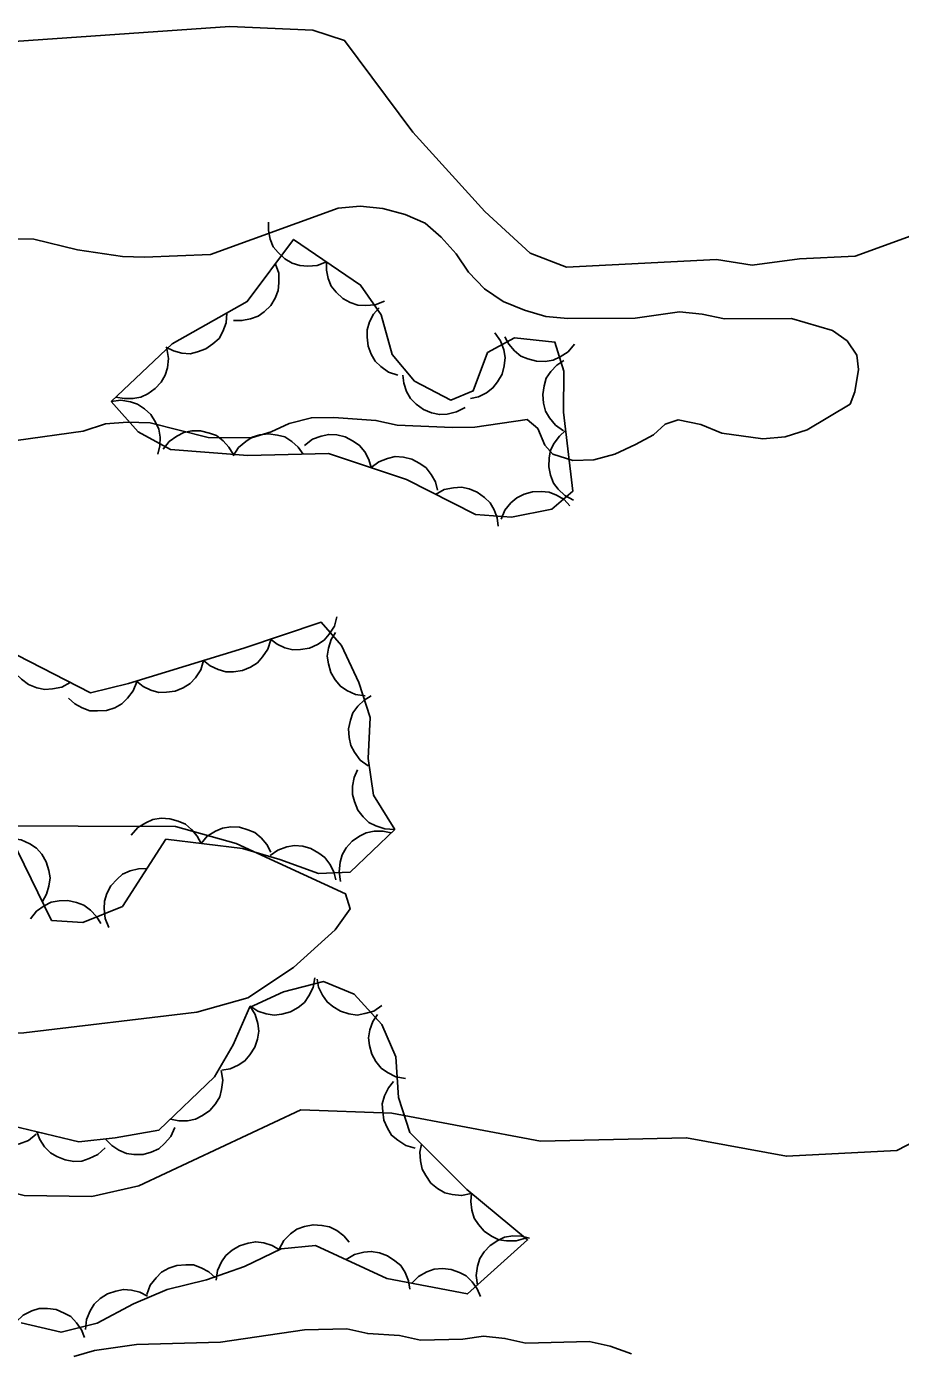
# Model space of a CAD drawing. Extents: x 336540 to 340074, y 5572036 to 5573747.
# Drawn here: x 337530.9 to 337568.3, y 5573493.1 to 5573549.9 of the extents above; entities that cross this region are included whole.
import ezdxf

# ---------------------------------------------------------------- set-up
doc = ezdxf.new("R2010")
doc.units = 0
for name, color, linetype in [('Niveau 1', 7, 'Continuous'), ('Niveau 2', 7, 'Continuous'), ('Niveau 44', 7, 'Continuous')]:
    doc.layers.add(name, color=color, linetype=linetype)

msp = doc.modelspace()

# ---------------------------------------------------------------- linework, layer by layer
at = {"layer": 'Niveau 1'}
for points in [[(337527.88, 5573540.8), (337531.25, 5573540.76), (337533.12, 5573540.3), (337535.04, 5573540.01), (337535.99, 5573539.98), (337538.8, 5573540.1), (337544.26, 5573542.08), (337545.21, 5573542.16), (337546.17, 5573542.07)], [(337546.17, 5573542.07), (337547.13, 5573541.81), (337547.99, 5573541.44), (337548.67, 5573540.84), (337549.31, 5573540.12), (337549.83, 5573539.34), (337550.52, 5573538.63), (337551.32, 5573538.08), (337552.23, 5573537.71), (337553.14, 5573537.45), (337554.09, 5573537.36), (337556.96, 5573537.37), (337558.86, 5573537.64), (337559.82, 5573537.55), (337560.78, 5573537.35), (337563.65, 5573537.36), (337565.4, 5573536.84), (337566.03, 5573536.4), (337566.44, 5573535.79), (337566.51, 5573535.18), (337566.36, 5573534.22), (337566.15, 5573533.7), (337564.32, 5573532.59), (337563.37, 5573532.29), (337562.42, 5573532.21), (337560.67, 5573532.45), (337559.77, 5573532.82), (337558.8, 5573533.03), (337558.25, 5573532.84), (337557.75, 5573532.38), (337556.98, 5573531.97), (337556.09, 5573531.56), (337555.19, 5573531.31), (337554.29, 5573531.29), (337553.44, 5573531.55), (337553.1, 5573531.94), (337552.8, 5573532.66), (337552.34, 5573533.04), (337550.1, 5573532.71), (337549.15, 5573532.69), (337546.78, 5573532.8), (337545.88, 5573533), (337544.08, 5573533.13), (337543.12, 5573533.11), (337542.17, 5573532.86), (337541.4, 5573532.51), (337540.56, 5573532.26), (337538.7, 5573532.27), (337536.22, 5573532.89), (337535.26, 5573532.92), (337534.31, 5573532.85), (337533.36, 5573532.54), (337530.5, 5573532.14)]]:
    msp.add_lwpolyline(points, dxfattribs=at)
at = {"layer": 'Niveau 2'}
for points in [[(337570.18, 5573541.41), (337566.37, 5573540.02), (337563.99, 5573539.91), (337561.97, 5573539.64), (337560.44, 5573539.89), (337554.03, 5573539.56), (337552.47, 5573540.16), (337550.53, 5573541.93), (337547.46, 5573545.33), (337544.54, 5573549.25), (337543.18, 5573549.69), (337539.63, 5573549.85), (337530, 5573549.18)], [(337481.04, 5573520.53), (337494.81, 5573519.03), (337495.86, 5573518.58), (337505.24, 5573517.18), (337510.98, 5573517.49), (337520.72, 5573515.96), (337524.79, 5573515.67), (337537.31, 5573515.62), (337539.9, 5573514.9), (337544.58, 5573512.75), (337544.78, 5573512.1), (337544.14, 5573511.21), (337542.36, 5573509.6), (337540.4, 5573508.29), (337538.22, 5573507.68), (337530.83, 5573506.8), (337526.1, 5573506.72), (337515.4, 5573507.19), (337510.68, 5573506.94), (337503.72, 5573507.28), (337498.27, 5573507.99), (337492.5, 5573508.22), (337487.45, 5573507.79), (337481.16, 5573508.31)], [(337571.46, 5573503.47), (337568.15, 5573501.76), (337563.43, 5573501.52), (337559.16, 5573502.31), (337552.91, 5573502.17), (337546.56, 5573503.36), (337542.67, 5573503.51), (337535.74, 5573500.26), (337533.73, 5573499.8), (337530.84, 5573499.84), (337526.89, 5573500.82), (337523.79, 5573502.01), (337521.4, 5573502.42), (337513.8, 5573502.03), (337511.81, 5573501.39), (337509.29, 5573501.27), (337501.99, 5573501.58), (337497.88, 5573502.21), (337491.78, 5573502.41), (337485.2, 5573501.89)], [(337532.96, 5573492.96), (337533.85, 5573493.21), (337535.64, 5573493.47), (337539.24, 5573493.56), (337542.83, 5573494.09), (337544.63, 5573494.13), (337545.53, 5573493.93), (337546.88, 5573493.85), (337547.79, 5573493.65), (337549.59, 5573493.69), (337550.48, 5573493.82), (337551.39, 5573493.73), (337552.29, 5573493.53), (337554.99, 5573493.59), (337555.89, 5573493.39), (337556.8, 5573493.07)]]:
    msp.add_lwpolyline(points, dxfattribs=at)
at = {"layer": 'Niveau 44'}
for points in [[(337543.76, 5573539.79), (337543.37, 5573539.63), (337542.96, 5573539.6), (337542.63, 5573539.62), (337542.3, 5573539.73), (337541.98, 5573539.91), (337541.7, 5573540.18), (337541.49, 5573540.43), (337541.36, 5573540.76), (337541.28, 5573541.12), (337541.28, 5573541.48)], [(337534.56, 5573533.81), (337535.71, 5573532.51), (337537.1, 5573531.75), (337540.4, 5573531.5), (337543.85, 5573531.59), (337547.18, 5573530.47), (337550.13, 5573528.97), (337551.68, 5573528.86), (337553.4, 5573529.2), (337554.29, 5573529.97), (337553.9, 5573533.35), (337553.91, 5573535.1), (337553.53, 5573536.35), (337551.8, 5573536.53), (337550.65, 5573535.9), (337550.04, 5573534.26), (337549.08, 5573533.87), (337547.53, 5573534.68), (337546.57, 5573535.82), (337546.1, 5573537.51), (337545.22, 5573538.79), (337542.36, 5573540.74), (337540.38, 5573538.08), (337537.17, 5573536.28), (337534.56, 5573533.81)], [(337541.58, 5573539.69), (337541.72, 5573539.3), (337541.73, 5573538.89), (337541.7, 5573538.56), (337541.57, 5573538.23), (337541.38, 5573537.92), (337541.1, 5573537.65), (337540.84, 5573537.46), (337540.51, 5573537.34), (337540.15, 5573537.27), (337539.79, 5573537.28)], [(337546.24, 5573538.1), (337545.85, 5573537.94), (337545.44, 5573537.91), (337545.11, 5573537.93), (337544.78, 5573538.04), (337544.46, 5573538.22), (337544.18, 5573538.49), (337543.97, 5573538.74), (337543.84, 5573539.07), (337543.76, 5573539.43), (337543.76, 5573539.79)], [(337539.51, 5573537.59), (337539.48, 5573537.18), (337539.33, 5573536.8), (337539.17, 5573536.51), (337538.91, 5573536.27), (337538.61, 5573536.06), (337538.25, 5573535.93), (337537.93, 5573535.85), (337537.58, 5573535.88), (337537.22, 5573535.97), (337536.9, 5573536.13)], [(337546.82, 5573534.93), (337546.42, 5573535.06), (337546.09, 5573535.3), (337545.85, 5573535.53), (337545.67, 5573535.83), (337545.54, 5573536.18), (337545.5, 5573536.56), (337545.5, 5573536.88), (337545.61, 5573537.22), (337545.78, 5573537.55), (337546.01, 5573537.82)], [(337550.96, 5573536.74), (337551.21, 5573536.4), (337551.34, 5573536.02), (337551.4, 5573535.69), (337551.36, 5573535.34), (337551.27, 5573534.98), (337551.07, 5573534.65), (337550.88, 5573534.39), (337550.6, 5573534.18), (337550.27, 5573534.01), (337549.92, 5573533.93)], [(337554.37, 5573536.26), (337554.1, 5573535.94), (337553.76, 5573535.72), (337553.46, 5573535.58), (337553.12, 5573535.52), (337552.75, 5573535.53), (337552.38, 5573535.63), (337552.07, 5573535.75), (337551.8, 5573535.98), (337551.56, 5573536.26), (337551.39, 5573536.57)], [(337536.94, 5573536.07), (337537.01, 5573535.65), (337536.96, 5573535.25), (337536.87, 5573534.93), (337536.69, 5573534.63), (337536.44, 5573534.36), (337536.12, 5573534.14), (337535.83, 5573533.99), (337535.49, 5573533.93), (337535.12, 5573533.93), (337534.76, 5573534)], [(337553.9, 5573532.56), (337553.55, 5573532.8), (337553.3, 5573533.11), (337553.13, 5573533.4), (337553.04, 5573533.74), (337553.01, 5573534.11), (337553.07, 5573534.48), (337553.16, 5573534.8), (337553.36, 5573535.09), (337553.61, 5573535.36), (337553.91, 5573535.56)], [(337549.69, 5573533.55), (337549.32, 5573533.36), (337548.92, 5573533.27), (337548.59, 5573533.25), (337548.25, 5573533.33), (337547.91, 5573533.47), (337547.6, 5573533.7), (337547.36, 5573533.93), (337547.19, 5573534.24), (337547.07, 5573534.59), (337547.03, 5573534.94)], [(337534.56, 5573533.81), (337534.97, 5573533.86), (337535.38, 5573533.8), (337535.69, 5573533.7), (337535.98, 5573533.5), (337536.25, 5573533.25), (337536.45, 5573532.92), (337536.6, 5573532.63), (337536.65, 5573532.28), (337536.64, 5573531.91), (337536.55, 5573531.56)], [(337536.78, 5573531.77), (337537.04, 5573532.1), (337537.37, 5573532.33), (337537.67, 5573532.48), (337538.01, 5573532.55), (337538.38, 5573532.55), (337538.76, 5573532.46), (337539.06, 5573532.35), (337539.34, 5573532.13), (337539.59, 5573531.86), (337539.77, 5573531.55)], [(337554.33, 5573529.59), (337553.96, 5573529.78), (337553.67, 5573530.06), (337553.47, 5573530.32), (337553.34, 5573530.65), (337553.27, 5573531.01), (337553.29, 5573531.4), (337553.34, 5573531.72), (337553.5, 5573532.03), (337553.72, 5573532.33), (337553.99, 5573532.57)], [(337539.77, 5573531.48), (337540, 5573531.84), (337540.31, 5573532.1), (337540.58, 5573532.28), (337540.92, 5573532.38), (337541.29, 5573532.42), (337541.67, 5573532.37), (337541.98, 5573532.29), (337542.28, 5573532.1), (337542.56, 5573531.85), (337542.77, 5573531.56)], [(337542.83, 5573531.93), (337543.16, 5573532.19), (337543.54, 5573532.33), (337543.86, 5573532.4), (337544.21, 5573532.38), (337544.57, 5573532.29), (337544.91, 5573532.11), (337545.18, 5573531.93), (337545.4, 5573531.65), (337545.57, 5573531.32), (337545.67, 5573530.98)], [(337545.67, 5573530.98), (337546, 5573531.23), (337546.38, 5573531.37), (337546.7, 5573531.45), (337547.06, 5573531.42), (337547.41, 5573531.34), (337547.75, 5573531.16), (337548.02, 5573530.97), (337548.24, 5573530.69), (337548.42, 5573530.37), (337548.51, 5573530.02)], [(337548.43, 5573529.83), (337548.8, 5573530.04), (337549.2, 5573530.12), (337549.53, 5573530.15), (337549.87, 5573530.07), (337550.21, 5573529.93), (337550.52, 5573529.7), (337550.76, 5573529.48), (337550.93, 5573529.18), (337551.06, 5573528.83), (337551.11, 5573528.47)], [(337551.23, 5573528.77), (337551.39, 5573529.16), (337551.65, 5573529.47), (337551.9, 5573529.69), (337552.21, 5573529.85), (337552.57, 5573529.95), (337552.95, 5573529.96), (337553.28, 5573529.93), (337553.6, 5573529.8), (337553.92, 5573529.61), (337554.17, 5573529.35)], [(337544.21, 5573524.6), (337544.1, 5573524.2), (337543.88, 5573523.85), (337543.67, 5573523.6), (337543.38, 5573523.41), (337543.04, 5573523.26), (337542.66, 5573523.2), (337542.33, 5573523.18), (337541.99, 5573523.27), (337541.65, 5573523.42), (337541.37, 5573523.64)], [(337546.68, 5573515.5), (337545.77, 5573516.96), (337545.55, 5573518.54), (337545.63, 5573520.29), (337545.15, 5573521.78), (337544.41, 5573523.37), (337543.53, 5573524.37), (337540.23, 5573523.26), (337535.3, 5573521.74), (337533.68, 5573521.35), (337530.54, 5573522.96), (337529.25, 5573522.09), (337528.11, 5573521.09), (337529.22, 5573517.62), (337530.55, 5573514.59), (337532.01, 5573511.61), (337533.34, 5573511.52), (337535.04, 5573512.2), (337536.9, 5573515.08), (337540.18, 5573514.68), (337541.77, 5573514.22), (337543.42, 5573513.61), (337544.77, 5573513.67), (337546.68, 5573515.5)], [(337541.38, 5573523.61), (337541.26, 5573523.21), (337541.03, 5573522.88), (337540.81, 5573522.63), (337540.51, 5573522.44), (337540.17, 5573522.3), (337539.79, 5573522.25), (337539.46, 5573522.25), (337539.13, 5573522.34), (337538.79, 5573522.5), (337538.51, 5573522.73)], [(337545.42, 5573521.21), (337545, 5573521.27), (337544.64, 5573521.45), (337544.36, 5573521.63), (337544.14, 5573521.9), (337543.95, 5573522.22), (337543.85, 5573522.59), (337543.8, 5573522.92), (337543.85, 5573523.26), (337543.97, 5573523.62), (337544.15, 5573523.93)], [(337532.81, 5573521.79), (337532.45, 5573521.59), (337532.05, 5573521.51), (337531.72, 5573521.49), (337531.38, 5573521.56), (337531.03, 5573521.7), (337530.73, 5573521.93), (337530.49, 5573522.15), (337530.31, 5573522.46), (337530.19, 5573522.81), (337530.14, 5573523.16)], [(337538.51, 5573522.73), (337538.39, 5573522.33), (337538.16, 5573521.99), (337537.94, 5573521.74), (337537.64, 5573521.56), (337537.3, 5573521.42), (337536.92, 5573521.37), (337536.6, 5573521.36), (337536.26, 5573521.46), (337535.92, 5573521.62), (337535.64, 5573521.85)], [(337535.65, 5573521.82), (337535.5, 5573521.43), (337535.26, 5573521.11), (337535.02, 5573520.88), (337534.71, 5573520.71), (337534.36, 5573520.59), (337533.98, 5573520.57), (337533.65, 5573520.58), (337533.32, 5573520.7), (337533, 5573520.88), (337532.73, 5573521.12)], [(337545.54, 5573518.22), (337545.2, 5573518.47), (337544.96, 5573518.8), (337544.8, 5573519.09), (337544.73, 5573519.43), (337544.71, 5573519.8), (337544.79, 5573520.18), (337544.89, 5573520.49), (337545.1, 5573520.77), (337545.37, 5573521.03), (337545.67, 5573521.22)], [(337546.68, 5573515.5), (337546.26, 5573515.52), (337545.88, 5573515.65), (337545.58, 5573515.8), (337545.33, 5573516.04), (337545.11, 5573516.33), (337544.96, 5573516.69), (337544.87, 5573517), (337544.88, 5573517.35), (337544.95, 5573517.72), (337545.09, 5573518.05)], [(337535.42, 5573515.26), (337535.7, 5573515.58), (337536.04, 5573515.79), (337536.34, 5573515.93), (337536.69, 5573515.98), (337537.06, 5573515.96), (337537.43, 5573515.85), (337537.73, 5573515.73), (337538, 5573515.5), (337538.23, 5573515.22), (337538.4, 5573514.9)], [(337538.4, 5573514.9), (337538.67, 5573515.21), (337539.02, 5573515.43), (337539.32, 5573515.56), (337539.67, 5573515.61), (337540.04, 5573515.6), (337540.4, 5573515.49), (337540.7, 5573515.37), (337540.97, 5573515.14), (337541.21, 5573514.85), (337541.38, 5573514.53)], [(337530.3, 5573515.11), (337530.71, 5573515.05), (337531.08, 5573514.88), (337531.36, 5573514.7), (337531.59, 5573514.44), (337531.78, 5573514.12), (337531.89, 5573513.75), (337531.95, 5573513.43), (337531.9, 5573513.08), (337531.79, 5573512.73), (337531.62, 5573512.42)], [(337544.37, 5573513.28), (337544.3, 5573513.69), (337544.35, 5573514.1), (337544.43, 5573514.42), (337544.61, 5573514.72), (337544.86, 5573515), (337545.18, 5573515.21), (337545.46, 5573515.36), (337545.81, 5573515.43), (337546.18, 5573515.43), (337546.53, 5573515.36)], [(337541.35, 5573514.38), (337541.69, 5573514.62), (337542.07, 5573514.75), (337542.4, 5573514.81), (337542.75, 5573514.78), (337543.1, 5573514.68), (337543.44, 5573514.49), (337543.7, 5573514.3), (337543.91, 5573514.02), (337544.08, 5573513.69), (337544.16, 5573513.34)], [(337534.46, 5573511.31), (337534.3, 5573511.69), (337534.26, 5573512.1), (337534.27, 5573512.43), (337534.37, 5573512.76), (337534.55, 5573513.09), (337534.81, 5573513.37), (337535.05, 5573513.59), (337535.37, 5573513.73), (337535.73, 5573513.82), (337536.09, 5573513.83)], [(337531.11, 5573511.67), (337531.37, 5573512), (337531.7, 5573512.23), (337532, 5573512.39), (337532.34, 5573512.45), (337532.71, 5573512.46), (337533.08, 5573512.37), (337533.39, 5573512.26), (337533.67, 5573512.05), (337533.93, 5573511.78), (337534.11, 5573511.47)], [(337530.71, 5573494.39), (337532.42, 5573493.99), (337533.96, 5573494.38), (337535.51, 5573495.21), (337536.95, 5573495.82), (337538.64, 5573496.24), (337540.26, 5573496.8), (337541.83, 5573497.56), (337543.3, 5573497.7), (337546.35, 5573496.29), (337549.8, 5573495.63), (337552.36, 5573497.94), (337549.77, 5573500.1), (337547.33, 5573502.54), (337546.85, 5573504.03), (337546.73, 5573505.78), (337546.13, 5573507.15), (337544.95, 5573508.45), (337543.63, 5573508.99), (337541.93, 5573508.55), (337540.47, 5573507.89), (337539.77, 5573506.29), (337538.98, 5573504.92), (337536.6, 5573502.63), (337534.73, 5573502.31), (337533.18, 5573502.14), (337529.97, 5573502.9)], [(337543.26, 5573509.15), (337543.19, 5573508.74), (337543.01, 5573508.38), (337542.82, 5573508.1), (337542.55, 5573507.88), (337542.23, 5573507.7), (337541.86, 5573507.6), (337541.53, 5573507.55), (337541.19, 5573507.61), (337540.83, 5573507.73), (337540.53, 5573507.92)], [(337546.13, 5573507.97), (337545.79, 5573507.73), (337545.4, 5573507.62), (337545.07, 5573507.56), (337544.72, 5573507.61), (337544.37, 5573507.72), (337544.04, 5573507.92), (337543.79, 5573508.12), (337543.59, 5573508.41), (337543.43, 5573508.75), (337543.36, 5573509.1)], [(337540.49, 5573507.95), (337540.72, 5573507.59), (337540.83, 5573507.2), (337540.87, 5573506.87), (337540.82, 5573506.53), (337540.7, 5573506.18), (337540.49, 5573505.86), (337540.28, 5573505.6), (337539.99, 5573505.41), (337539.65, 5573505.26), (337539.29, 5573505.2)], [(337547.14, 5573504.84), (337546.73, 5573504.92), (337546.37, 5573505.1), (337546.1, 5573505.29), (337545.88, 5573505.57), (337545.7, 5573505.89), (337545.61, 5573506.26), (337545.56, 5573506.59), (337545.62, 5573506.93), (337545.75, 5573507.28), (337545.94, 5573507.59)], [(337539.26, 5573505.19), (337539.33, 5573504.78), (337539.28, 5573504.38), (337539.2, 5573504.06), (337539.02, 5573503.76), (337538.77, 5573503.48), (337538.46, 5573503.26), (337538.17, 5573503.11), (337537.82, 5573503.04), (337537.45, 5573503.04), (337537.1, 5573503.11)], [(337547.55, 5573501.87), (337547.15, 5573501.98), (337546.81, 5573502.21), (337546.55, 5573502.42), (337546.37, 5573502.72), (337546.22, 5573503.06), (337546.17, 5573503.44), (337546.15, 5573503.76), (337546.25, 5573504.1), (337546.41, 5573504.44), (337546.63, 5573504.72)], [(337531.35, 5573502.46), (337531.02, 5573502.2), (337530.64, 5573502.05), (337530.32, 5573501.98), (337529.97, 5573501.99), (337529.61, 5573502.07), (337529.27, 5573502.25), (337529, 5573502.43), (337528.78, 5573502.7), (337528.59, 5573503.02), (337528.49, 5573503.37)], [(337534.3, 5573501.88), (337533.99, 5573501.59), (337533.62, 5573501.42), (337533.31, 5573501.31), (337532.96, 5573501.3), (337532.59, 5573501.36), (337532.24, 5573501.51), (337531.96, 5573501.67), (337531.71, 5573501.92), (337531.51, 5573502.23), (337531.38, 5573502.57)], [(337537.28, 5573502.75), (337537.11, 5573502.37), (337536.84, 5573502.06), (337536.59, 5573501.84), (337536.27, 5573501.7), (337535.92, 5573501.6), (337535.53, 5573501.6), (337535.21, 5573501.64), (337534.89, 5573501.78), (337534.58, 5573501.98), (337534.33, 5573502.24)], [(337549.95, 5573499.92), (337549.54, 5573499.84), (337549.14, 5573499.88), (337548.82, 5573499.96), (337548.51, 5573500.14), (337548.23, 5573500.37), (337548.01, 5573500.69), (337547.85, 5573500.97), (337547.78, 5573501.32), (337547.76, 5573501.69), (337547.83, 5573502.04)], [(337552.27, 5573498.01), (337551.87, 5573497.9), (337551.46, 5573497.9), (337551.14, 5573497.95), (337550.82, 5573498.1), (337550.51, 5573498.31), (337550.26, 5573498.6), (337550.08, 5573498.87), (337549.98, 5573499.21), (337549.93, 5573499.58), (337549.97, 5573499.94)], [(337541.74, 5573497.55), (337541.94, 5573497.92), (337542.23, 5573498.2), (337542.5, 5573498.4), (337542.83, 5573498.52), (337543.19, 5573498.59), (337543.57, 5573498.56), (337543.9, 5573498.5), (337544.21, 5573498.34), (337544.5, 5573498.11), (337544.73, 5573497.84)], [(337539.05, 5573496.22), (337539.11, 5573496.63), (337539.28, 5573497), (337539.46, 5573497.27), (337539.73, 5573497.5), (337540.05, 5573497.69), (337540.42, 5573497.8), (337540.74, 5573497.86), (337541.09, 5573497.81), (337541.44, 5573497.7), (337541.75, 5573497.52)], [(337550.22, 5573496.01), (337550.16, 5573496.42), (337550.22, 5573496.82), (337550.32, 5573497.14), (337550.51, 5573497.43), (337550.76, 5573497.7), (337551.09, 5573497.91), (337551.38, 5573498.06), (337551.73, 5573498.11), (337552.1, 5573498.1), (337552.45, 5573498.02)], [(337544.6, 5573497.1), (337544.96, 5573497.31), (337545.36, 5573497.41), (337545.68, 5573497.45), (337546.03, 5573497.39), (337546.38, 5573497.26), (337546.69, 5573497.05), (337546.94, 5573496.84), (337547.13, 5573496.54), (337547.27, 5573496.19), (337547.33, 5573495.84)], [(337536.09, 5573495.61), (337536.23, 5573496), (337536.48, 5573496.32), (337536.71, 5573496.56), (337537.02, 5573496.73), (337537.37, 5573496.85), (337537.75, 5573496.88), (337538.08, 5573496.87), (337538.41, 5573496.75), (337538.73, 5573496.57), (337539, 5573496.33)], [(337547.41, 5573496.09), (337547.7, 5573496.38), (337548.06, 5573496.58), (337548.37, 5573496.69), (337548.72, 5573496.72), (337549.09, 5573496.68), (337549.45, 5573496.54), (337549.74, 5573496.4), (337549.99, 5573496.15), (337550.21, 5573495.85), (337550.35, 5573495.52)], [(337533.46, 5573494.11), (337533.51, 5573494.53), (337533.66, 5573494.9), (337533.83, 5573495.19), (337534.09, 5573495.43), (337534.4, 5573495.63), (337534.76, 5573495.75), (337535.08, 5573495.82), (337535.43, 5573495.79), (337535.79, 5573495.7), (337536.11, 5573495.53)], [(337530.5, 5573494.44), (337530.8, 5573494.72), (337531.17, 5573494.9), (337531.48, 5573495), (337531.83, 5573495.01), (337532.2, 5573494.96), (337532.55, 5573494.81), (337532.84, 5573494.66), (337533.08, 5573494.4), (337533.29, 5573494.09), (337533.42, 5573493.76)]]:
    msp.add_lwpolyline(points, dxfattribs=at)

doc.saveas('drawing.dxf')
